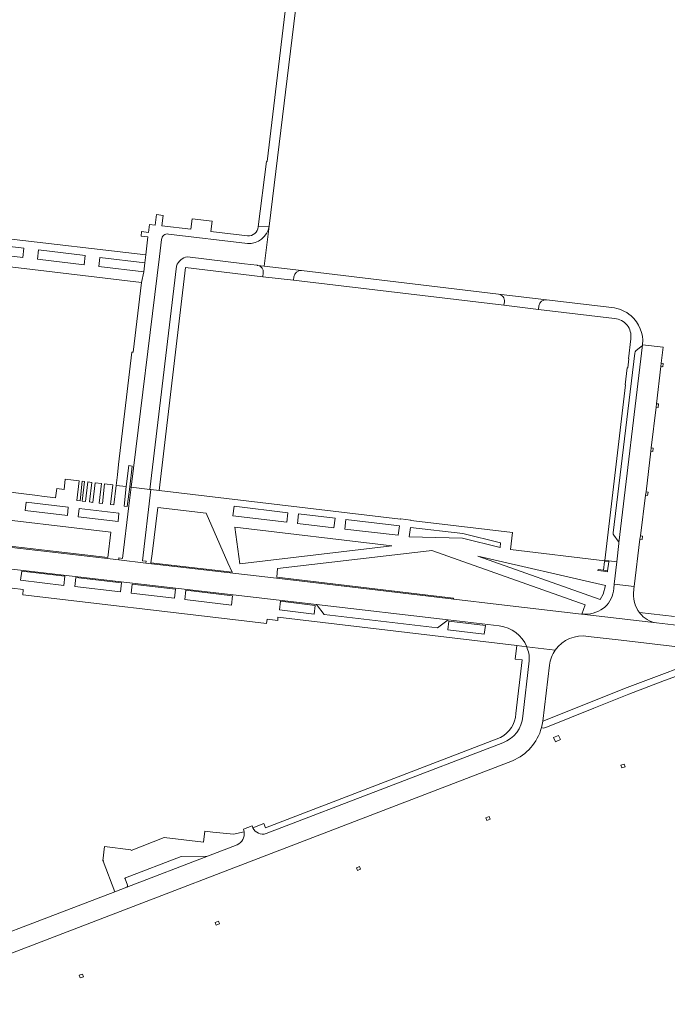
# Model space of a CAD drawing. Header units: metres. Extents: x 166325 to 190320, y 381923 to 404576.
# Tile 288 of 656: x 174054 to 174244, y 386694 to 386983. Entities that reach past the tile are written whole.
import ezdxf

# ---------------------------------------------------------------- set-up
doc = ezdxf.new("R2010")
doc.units = ezdxf.units.M
for name, color, linetype, lineweight in [('B-WE-VH-VERHARDING_ASFALT-GV', 8, 'Continuous', 18), ('B-WE-VH-VERHARDING_BETON-GV', 8, 'Continuous', 18), ('B-WE-VH-VERHARDING_BETONSTRAATSTEEN-GV', 8, 'Continuous', 18), ('B-WE-VH-VERHARDING_STRAATBAKSTEEN-GV', 8, 'Continuous', 18)]:
    doc.layers.add(name, color=color, linetype=linetype, lineweight=lineweight)

msp = doc.modelspace()

# ---------------------------------------------------------------- linework, layer by layer
at = {"layer": 'B-WE-VH-VERHARDING_ASFALT-GV', "flags": 128}
for points in [[(174129.145, 386819.34), (174090.779, 386823.786), (174082.817, 386824.723), (174038.601, 386829.852), (174037.876, 386823.623), (174140.893, 386811.621), (174179.511, 386807.099), (174194.541, 386805.346)], [(174220.621, 386802.264), (174230.37, 386801.139), (174254.323, 386798.328), (174255.087, 386804.583), (174245.67, 386805.701), (174240.71, 386806.243), (174218.816, 386808.795), (174218.811, 386808.796), (174218.679, 386808.811), (174194.412, 386811.632), (174181.195, 386813.193), (174129.145, 386819.34)], [(174210.963, 386798.242), (174202.589, 386799.242)], [(174206.936, 386775.481), (174207.151, 386776.428), (174207.302, 386777.387), (174209.267, 386793.826)], [(174012.31, 386694.18), (174198.385, 386765.724)], [(174122.221, 386746.048), (174121.973, 386746.658), (174119.406, 386745.654), (174119.642, 386744.853)], [(174117.602, 386741.058), (174109.191, 386737.781), (174085.167, 386728.594), (174081.692, 386727.265), (174053.493, 386716.481), (174051.465, 386715.706), (174043.127, 386712.517)]]:
    msp.add_lwpolyline(points, dxfattribs=at)
at = {"layer": 'B-WE-VH-VERHARDING_ASFALT-GV'}
for points in [[(174210.963, 386798.242, -0.2901182), (174220.621, 386802.264)], [(174209.267, 386793.826, -0.1226127), (174210.963, 386798.242)], [(174201.425, 386778.808, -0.3134598), (174195.542, 386771.043)], [(174198.385, 386765.724, 0.235878), (174206.936, 386775.481)]]:
    msp.add_lwpolyline(points, format="xyb", dxfattribs=at)
at = {"layer": 'B-WE-VH-VERHARDING_ASFALT-GV', "flags": 128}
msp.add_lwpolyline([(174264.973, 386797.276), (174261.395, 386797.466), (174257.827, 386797.798), (174257.61, 386796.802), (174232.076, 386787.242), (174207.302, 386777.387), (174207.151, 386776.428), (174206.936, 386775.481), (174207.427, 386775.313), (174208.255, 386775.513), (174222.262, 386781.216), (174232.62, 386785.297), (174243.067, 386789.286)], close=True, dxfattribs=at)
at = {"layer": 'B-WE-VH-VERHARDING_BETON-GV', "flags": 128}
for points in [[(174242.066, 386882.549), (174241.957, 386881.58), (174242.54, 386881.496), (174242.663, 386882.476)], [(174240.679, 386870.607), (174240.576, 386869.625), (174241.161, 386869.549), (174241.267, 386870.558)], [(174239.149, 386857.664), (174239.057, 386856.682), (174239.617, 386856.631), (174239.74, 386857.607)], [(174237.64, 386844.706), (174237.471, 386843.772), (174238.044, 386843.691), (174238.224, 386844.674)], [(174236.001, 386831.809), (174235.858, 386830.823), (174236.449, 386830.759), (174236.584, 386831.756)], [(174226.676, 386824.131), (174225.463, 386824.276), (174225.152, 386821.696), (174226.356, 386821.551)], [(174230.563, 386763.611), (174231.513, 386763.956), (174231.18, 386764.711), (174230.277, 386764.395)], [(174190.927, 386748.216), (174191.876, 386748.589), (174191.54, 386749.34), (174190.623, 386748.95)], [(174152.896, 386733.478), (174153.84, 386733.835), (174153.518, 386734.617), (174152.586, 386734.278)], [(174111.463, 386717.439), (174112.408, 386717.797), (174112.122, 386718.591), (174111.153, 386718.226)], [(174071.457, 386701.914), (174072.47, 386702.259), (174072.15, 386703.083), (174071.214, 386702.701)]]:
    msp.add_lwpolyline(points, close=True, dxfattribs=at)
at = {"layer": 'B-WE-VH-VERHARDING_BETONSTRAATSTEEN-GV', "flags": 128}
for points in [[(174136.499, 386909.723), (174125.508, 386911.043), (174123.672, 386911.263)], [(174125.227, 386909.069), (174125.104, 386907.914), (174134.131, 386906.882), (174134.263, 386907.933)], [(174208.408, 386901.132), (174194.363, 386902.792)], [(174196.062, 386900.585), (174195.919, 386899.537), (174206.048, 386898.326), (174206.183, 386899.386)], [(174229.69, 386829.762), (174236.62, 386887.896)], [(174236.62, 386887.896), (174236.64, 386888.066)], [(174233.96, 386814.782), (174234.014, 386816.224), (174234.105, 386816.88), (174228.295, 386817.574), (174228.172, 386816.333)], [(174225.579, 386810.897), (174225.097, 386810.516)], [(174218.817, 386808.799), (174218.816, 386808.795), (174240.71, 386806.243)], [(174235.833, 386809.124), (174235.675, 386809.308)], [(174109.191, 386737.781), (174108.851, 386737.722), (174101.14, 386737.592), (174084.776, 386731.31)], [(174085.167, 386728.594), (174109.191, 386737.781)]]:
    msp.add_lwpolyline(points, dxfattribs=at)
at = {"layer": 'B-WE-VH-VERHARDING_BETONSTRAATSTEEN-GV'}
for points in [[(174123.672, 386911.263, -0.4108435), (174125.227, 386909.069)], [(174134.263, 386907.933, -0.3995142), (174136.499, 386909.723)], [(174194.363, 386902.792, -0.4171653), (174196.062, 386900.585)], [(174206.183, 386899.386, -0.4095747), (174208.408, 386901.132)], [(174234.68, 386886.154, 0.1966663), (174234.299, 386885.483)], [(174236.64, 386888.066, -0.0365382), (174236.602, 386887.898)], [(174228.172, 386816.333, -0.194607), (174225.579, 386810.897)], [(174235.675, 386809.308, -0.1775808), (174233.96, 386814.782)], [(174225.097, 386810.516, -0.1745993), (174218.817, 386808.799)], [(174085.414, 386729.152, -0.3858986), (174085.167, 386728.594)]]:
    msp.add_lwpolyline(points, format="xyb", dxfattribs=at)
at = {"layer": 'B-WE-VH-VERHARDING_BETONSTRAATSTEEN-GV', "flags": 128}
for points in [[(174241.957, 386881.58), (174242.066, 386882.549), (174242.625, 386887.201), (174236.62, 386887.896), (174229.69, 386829.762), (174229.664, 386829.546), (174229.048, 386824.162), (174228.295, 386817.574), (174234.105, 386816.88), (174235.858, 386830.823), (174236.001, 386831.809), (174237.471, 386843.772), (174237.64, 386844.706), (174239.057, 386856.682), (174239.149, 386857.664), (174240.576, 386869.625), (174240.679, 386870.607)], [(174211.978, 386773.19), (174210.511, 386772.531), (174211.009, 386771.339), (174212.488, 386772.004)]]:
    msp.add_lwpolyline(points, close=True, dxfattribs=at)
at = {"layer": 'B-WE-VH-VERHARDING_STRAATBAKSTEEN-GV', "flags": 128}
for points in [[(174136.205, 386998.413), (174133.182, 386998.783), (174132.742, 386995.102), (174126.357, 386941.777), (174126.244, 386941.791), (174123.804, 386922.609), (174126.95, 386922.761)], [(174048.84, 386919.303), (174048.363, 386919.359), (174039.448, 386920.411), (174038.475, 386912.29), (174072.308, 386908.267), (174089.486, 386906.224), (174090.187, 386909.379), (174076.957, 386910.956), (174077.298, 386913.628), (174090.485, 386912.061), (174090.77, 386914.359)], [(174054.648, 386913.597), (174039.755, 386915.356), (174040.089, 386918.054), (174054.978, 386916.295)], [(174059.254, 386915.796), (174073.008, 386914.159), (174072.674, 386911.455), (174058.933, 386913.095)], [(174092.235, 386845.405), (174091.935, 386845.436), (174086.496, 386846.105), (174085.821, 386840.61), (174083.922, 386825.197), (174082.89, 386825.325), (174082.817, 386824.723), (174090.779, 386823.786), (174090.84, 386824.376), (174089.767, 386824.501)], [(174068.023, 386840.249), (174067.746, 386837.76), (174055.337, 386839.239), (174055.622, 386841.724)], [(174071.201, 386839.883), (174082.894, 386838.495), (174082.626, 386835.983), (174070.9, 386837.391)], [(174114.901, 386823.913), (174116.117, 386821.158), (174092.285, 386823.923), (174092.598, 386826.503), (174094.255, 386840.149), (174108.468, 386838.485)], [(174116.334, 386837.708), (174116.666, 386840.499), (174132.471, 386838.611), (174132.16, 386835.826)], [(174080.507, 386832.88), (174079.592, 386825.399), (174038.151, 386830.227), (174039.053, 386837.792)], [(174135.298, 386835.465), (174135.648, 386838.231), (174146.347, 386836.974), (174145.97, 386834.198)], [(174149.168, 386833.817), (174149.521, 386836.585), (174165.24, 386834.722), (174164.892, 386831.959)], [(174118.342, 386823.625), (174116.868, 386834.395), (174163.04, 386828.884)], [(174168.48, 386834.243), (174183.828, 386832.471), (174194.951, 386829.795), (174194.805, 386828.381), (174183.701, 386831.16), (174168.106, 386831.513)], [(174188.254, 386825.813), (174225.72, 386817.266), (174225.025, 386814.691), (174224.138, 386813.125)], [(174054.329, 386821.405), (174067.015, 386819.918), (174066.734, 386817.266), (174054.006, 386818.773)], [(174070.21, 386819.544), (174083.606, 386817.978), (174083.311, 386815.318), (174069.911, 386816.9)], [(174086.8, 386817.623), (174099.484, 386816.161), (174099.157, 386813.464), (174086.505, 386814.953)], [(174102.565, 386815.802), (174116.214, 386814.204), (174115.929, 386811.477), (174102.235, 386813.084)], [(174130.29, 386812.568), (174140.529, 386811.363), (174140.235, 386808.828), (174129.978, 386810.039)], [(174140.893, 386811.621), (174143.168, 386808.671), (174176.376, 386804.761), (174179.511, 386807.099)], [(174179.716, 386806.769), (174190.465, 386805.492), (174190.133, 386802.933), (174179.425, 386804.217)]]:
    msp.add_lwpolyline(points, close=True, dxfattribs=at)
for points in [[(174120.626, 386919.902), (174109.829, 386921.181), (174110.214, 386924.227), (174104.403, 386924.932), (174104.025, 386921.856), (174095.522, 386922.864), (174095.9, 386925.956), (174093.928, 386926.193), (174093.538, 386923.097), (174091.848, 386923.271), (174091.543, 386920.955), (174089.53, 386921.198), (174089.381, 386919.854), (174091.394, 386919.608), (174090.77, 386914.359), (174090.485, 386912.061), (174090.187, 386909.379), (174089.486, 386906.224), (174087.068, 386885.723), (174086.698, 386885.767), (174082.779, 386852.794), (174082.418, 386849.715), (174082.057, 386846.638), (174085.053, 386846.282), (174085.785, 386852.451), (174086.789, 386852.325), (174086.035, 386846.161), (174086.496, 386846.105), (174094.824, 386913.881)], [(174097.399, 386920.48), (174120.6, 386917.717)], [(174123.672, 386911.263), (174125.508, 386911.043), (174126.95, 386922.761)], [(174126.95, 386922.761), (174123.804, 386922.609)], [(174095.361, 386918.845), (174094.824, 386913.881), (174086.496, 386846.105), (174091.935, 386845.436), (174099.76, 386911.064)], [(174094.824, 386913.881), (174095.361, 386918.845)], [(174123.468, 386911.288), (174119.74, 386911.764), (174103.001, 386913.796)], [(174099.76, 386911.064), (174091.935, 386845.436), (174092.235, 386845.405), (174094.74, 386845.131), (174102.462, 386910.599)], [(174102.462, 386910.599), (174125.104, 386907.914), (174125.227, 386909.069)], [(174194.363, 386902.792), (174136.499, 386909.723)], [(174134.263, 386907.933), (174134.131, 386906.882), (174195.919, 386899.537), (174196.062, 386900.585)], [(174227.545, 386898.848), (174208.408, 386901.132)], [(174206.183, 386899.386), (174206.048, 386898.326), (174228.408, 386895.649)], [(174233.158, 386889.719), (174232.466, 386883.786), (174232.587, 386883.771), (174232.277, 386881.185), (174232.086, 386881.208), (174231.499, 386876.181), (174231.645, 386876.164), (174225.522, 386824.571), (174226.712, 386824.429), (174229.048, 386824.162), (174229.664, 386829.546), (174229.69, 386829.762)], [(174234.68, 386886.154), (174236.247, 386887.393)], [(174227.987, 386832.728), (174234.299, 386885.483)], [(174072.763, 386847.749), (174072.13, 386847.824), (174071.469, 386842.102), (174070.49, 386842.207), (174071.159, 386847.939), (174067.074, 386848.42), (174066.754, 386845.45), (174064.611, 386845.686), (174064.299, 386843.008), (174060.255, 386843.51), (174059.004, 386843.659), (174053.42, 386844.324), (174051.848, 386844.507), (174048.22, 386844.937), (174046.272, 386845.169), (174045.672, 386845.236), (174044.695, 386845.347), (174039.137, 386846.019), (174030.724, 386847.012), (174028.432, 386847.925)], [(174038.601, 386829.852), (174082.817, 386824.723), (174082.89, 386825.325), (174083.922, 386825.197), (174085.821, 386840.61), (174086.496, 386846.105), (174086.035, 386846.161), (174085.334, 386840.422), (174084.372, 386840.551), (174085.053, 386846.282), (174082.057, 386846.638), (174081.375, 386840.909), (174080.412, 386841.026), (174081.083, 386846.757), (174078.689, 386847.05), (174078.094, 386841.309), (174077.126, 386841.427), (174077.74, 386847.162), (174075.861, 386847.384), (174075.224, 386841.645), (174074.248, 386841.769), (174074.898, 386847.498), (174073.731, 386847.635), (174073.07, 386841.901), (174072.105, 386842.018), (174072.763, 386847.749)], [(174228.172, 386816.333), (174228.295, 386817.574), (174229.048, 386824.162), (174226.712, 386824.429), (174226.676, 386824.131), (174226.356, 386821.551), (174226.319, 386821.254), (174225.117, 386821.402), (174223.501, 386821.601), (174223.536, 386821.891), (174225.152, 386821.696), (174225.463, 386824.276), (174225.491, 386824.506), (174197.862, 386827.78), (174198.461, 386832.801), (174174.469, 386835.641), (174168.569, 386836.34), (174168.579, 386836.422), (174165.597, 386836.786), (174165.587, 386836.698), (174094.74, 386845.131), (174092.235, 386845.405), (174089.767, 386824.501), (174090.84, 386824.376), (174090.779, 386823.786), (174129.145, 386819.34), (174181.195, 386813.193), (174181.045, 386813.522), (174129.194, 386819.635), (174129.462, 386822.223), (174161.307, 386825.903), (174173.978, 386827.38)], [(174229.476, 386830.292), (174228.202, 386831.983)], [(174173.978, 386827.38), (174174.73, 386827.467), (174219.787, 386811.558), (174218.817, 386808.799)], [(174140.893, 386811.621), (174037.876, 386823.623), (174029.165, 386824.585)], [(174025.468, 386819.43), (174027.529, 386819.242), (174028.447, 386819.159), (174029.719, 386819.009), (174029.719, 386819.006), (174032.397, 386818.687), (174033.95, 386818.496), (174036.631, 386818.185), (174042.424, 386817.505), (174044.973, 386817.206), (174054.812, 386816.05), (174054.631, 386814.511), (174118.015, 386807.033), (174126.23, 386806.042), (174126.386, 386807.332), (174129.484, 386806.958), (174129.553, 386807.962), (174199.677, 386799.589), (174202.589, 386799.242)], [(174194.541, 386805.346), (174179.511, 386807.099), (174176.376, 386804.761), (174143.168, 386808.671), (174140.893, 386811.621)], [(174246.028, 386808.126), (174235.675, 386809.308), (174235.833, 386809.124)], [(174240.71, 386806.243), (174245.67, 386805.701), (174255.087, 386804.583), (174258.114, 386804.249)], [(174202.589, 386799.242), (174199.677, 386799.589), (174199.229, 386795.602), (174201.311, 386795.354), (174199.444, 386779.57)], [(174201.425, 386778.808), (174203.354, 386795.134)], [(174194.912, 386772.553), (174125.91, 386745.989), (174125.436, 386747.277), (174122.221, 386746.048)], [(174126.111, 386744.316), (174195.542, 386771.043)], [(174119.642, 386744.853), (174116.562, 386744.179), (174110.488, 386744.796), (174108.085, 386745.08), (174107.693, 386741.773), (174096.15, 386743.141), (174086.48, 386739.412), (174086.412, 386739.589), (174078.656, 386740.5), (174078.182, 386736.377), (174078.275, 386736.413), (174078.325, 386736.282), (174078.221, 386736.242), (174081.692, 386727.265), (174085.167, 386728.594)], [(174084.776, 386731.31), (174101.14, 386737.592), (174108.851, 386737.722), (174109.191, 386737.781), (174117.602, 386741.058)], [(174085.414, 386729.152), (174084.667, 386731.049)]]:
    msp.add_lwpolyline(points, dxfattribs=at)
at = {"layer": 'B-WE-VH-VERHARDING_STRAATBAKSTEEN-GV'}
for points in [[(174095.361, 386918.845, -0.4265256), (174097.399, 386920.48)], [(174126.95, 386922.761, -0.3933877), (174120.6, 386917.717)], [(174123.804, 386922.609, -0.4026011), (174120.626, 386919.902)], [(174103.001, 386913.796, 0.2572828), (174099.76, 386911.064)], [(174123.672, 386911.263, 0.025332), (174123.468, 386911.288)], [(174233.228, 386896.454, 0.1549135), (174227.545, 386898.848)], [(174228.408, 386895.649, -0.4310584), (174233.158, 386889.719)], [(174236.64, 386888.066, 0.2399394), (174233.228, 386896.454)], [(174236.247, 386887.393, 0.1531218), (174236.602, 386887.898)], [(174228.202, 386831.983, -0.2134663), (174227.987, 386832.728)], [(174229.69, 386829.762, 0.1551388), (174229.476, 386830.292)], [(174235.833, 386809.124, 0.2051059), (174240.71, 386806.243)], [(174202.589, 386799.242, 0.2755803), (174194.541, 386805.346)], [(174203.354, 386795.134, 0.1058469), (174202.589, 386799.242)], [(174199.444, 386779.57, -0.2615237), (174194.912, 386772.553)], [(174117.602, 386741.058, 0.3428169), (174119.642, 386744.853)], [(174122.221, 386746.048, 0.3837992), (174126.111, 386744.316)], [(174084.667, 386731.049, -0.4549906), (174084.776, 386731.31)]]:
    msp.add_lwpolyline(points, format="xyb", dxfattribs=at)

doc.saveas('drawing.dxf')
